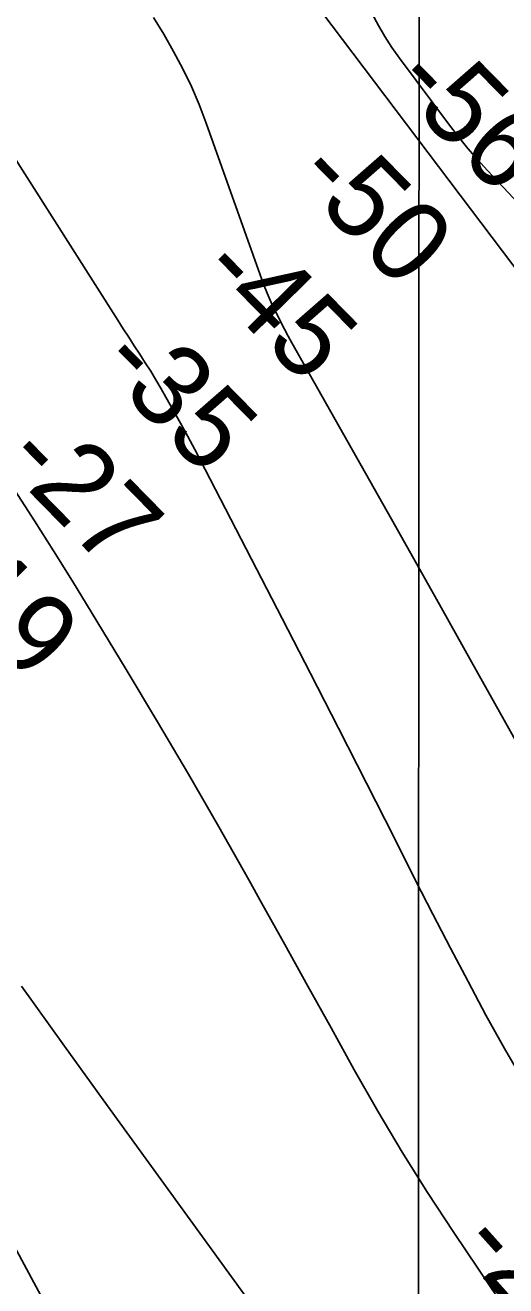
# Model space of a CAD drawing. Extents: x 3245246 to 3283090, y 806824 to 832173.
# Drawn here: x 3270071 to 3270426, y 818378 to 819309 of the extents above; entities that cross this region are included whole.
import ezdxf

# ---------------------------------------------------------------- set-up
doc = ezdxf.new("R2010")
doc.units = 0
for name, color, linetype in [('V-GRID-MAJR', 7, 'Continuous'), ('V-RIVR-RANG', 7, 'Continuous'), ('V-ROAD-CNTR', 7, 'Continuous'), ('V-RRAP-RVMT', 7, 'Continuous'), ('V-TOPO-DPTH', 7, 'Continuous'), ('V-TOPO-MAJR', 7, 'Continuous'), ('V-TOPO-MINR', 7, 'Continuous')]:
    doc.layers.add(name, color=color, linetype=linetype)

msp = doc.modelspace()

# ---------------------------------------------------------------- linework, layer by layer
at = {"layer": 'V-GRID-MAJR'}
msp.add_spline([(3270359.85, 812204.15), (3270361.62, 818263.32), (3270363.38, 824325.57), (3270365.14, 830387.87), (3270365.15, 830390.91)], degree=3, dxfattribs=at)
at = {"layer": 'V-ROAD-CNTR'}
for points in [[(3268554.95, 824466.19), (3268928.09, 824288.38), (3269383.1, 824061.94), (3269668.74, 823890.07), (3270076.6, 823640.14), (3270419.33, 823451), (3270842.02, 823197.94), (3271162.23, 823029.36), (3271548.34, 822792.54), (3271898.38, 822578.38), (3272236.86, 822400.28), (3272509.78, 822239.3), (3272743.9, 822091.31), (3273013.63, 821941.14), (3273341.05, 821721.19), (3273731.8, 821490.06), (3274189.22, 821174.99), (3274593.6, 820901.16), (3274916.65, 820684.25), (3275373.15, 820360.04), (3275676.64, 820160.98), (3275802.37, 820045.11), (3275896.21, 819927.97), (3275965.24, 819818.62), (3276015.07, 819699.55), (3276044.42, 819586.74), (3276100.52, 819412.97), (3276190.86, 819208.33), (3276292.53, 819051.84), (3276415.54, 818926.3), (3276568.23, 818833.94), (3276716.18, 818768.83), (3276924.78, 818729.04), (3277119.88, 818725), (3277260.84, 818758.15)], [(3265843.13, 823432.94), (3265858.98, 823417.12), (3265884.36, 823393.48), (3265921.56, 823385.9), (3265988.57, 823351.07), (3266047.21, 823332.33), (3266110.89, 823317.69), (3266174.63, 823302.49), (3266237.94, 823256.14), (3266318.96, 823213.69), (3266446.25, 823144.04), (3266598.22, 823070.18), (3266698.27, 823024.21), (3266809.76, 822977.55), (3266902.83, 822954.65), (3266981.51, 822929.37), (3267047.02, 822922.93), (3267126.67, 822926.97), (3267196.8, 822934.46), (3267240.76, 822931.16), (3267315.46, 822929.02), (3267389.48, 822902.91), (3267472.52, 822855.33), (3267548.21, 822799.11), (3267673.18, 822703.23), (3267729.53, 822659.19), (3267800.82, 822580.02), (3267841.58, 822514.78), (3267890.36, 822443.64), (3267961.46, 822390.31), (3268026.22, 822347.95), (3268097.47, 822313.66), (3268226.82, 822221.48), (3268328.91, 822136.16), (3268437.97, 822030.19), (3268539.63, 821913.73), (3268611.4, 821855.02), (3268669.68, 821832.99), (3268741.62, 821835.21), (3268780.98, 821862.31), (3268824.18, 821916.6), (3268873.06, 822006.27), (3268932.52, 822098.07), (3268972.12, 822145.49), (3269019.4, 822162.03), (3269055.98, 822158.33), (3269086.75, 822138.72), (3269215.73, 821995.56), (3269467.12, 821682.49), (3269665.02, 821425.34), (3269890.24, 821132.34), (3269935.57, 821060.84), (3269937.76, 820947.01), (3269911.92, 820878.37), (3269882.42, 820803.43), (3269850.37, 820754.68), (3269820.83, 820702.94), (3269847.45, 820661.45), (3269995.31, 820504.9), (3270135.08, 820342.32), (3270215.8, 820249.25), (3270280.88, 820161.54), (3270409.84, 819983.24), (3270585.16, 819734.7), (3270723.07, 819531.19), (3270847.77, 819342.24), (3270941.21, 819194.89), (3271024.16, 819065.03), (3271103.72, 818955.95), (3271217.86, 818809.2), (3271322.11, 818665.04), (3271450.94, 818481.15), (3271547.8, 818329.85), (3271656.16, 818158.96), (3271778.9, 817965.4), (3271939.04, 817707.54), (3272036.56, 817466.51), (3272126.72, 817285.29), (3272211.94, 817051.13), (3272318, 816867.47), (3272429.35, 816683.19), (3272508.65, 816556.22), (3272571.56, 816398.68), (3272670.41, 816197), (3272779.92, 816022.86), (3272872.13, 815803.22), (3272964.65, 815556.57)]]:
    msp.add_spline(points, degree=3, dxfattribs=at)
at = {"layer": 'V-RRAP-RVMT'}
msp.add_line((3270459.93, 819093.98), (3270248.21, 819374.66), dxfattribs=at)
msp.add_line((3270459.93, 819093.98), (3270248.21, 819374.66), dxfattribs=at)
at = {"layer": 'V-TOPO-DPTH'}
for points in [[(3270009.19, 819296.18), (3270139.88, 819090.95), (3270143.91, 819084.65), (3270147.95, 819078.36), (3270152.02, 819072.08), (3270156.1, 819065.82), (3270160.14, 819059.53), (3270164.11, 819053.19), (3270167.97, 819046.79), (3270171.76, 819040.35), (3270175.34, 819034.14), (3270180.81, 819024.52), (3270186.18, 819014.86), (3270191.42, 819005.12), (3270196.57, 818995.33), (3270261.15, 818870.58), (3270282.01, 818830.12), (3270302.78, 818789.62), (3270323.42, 818749.04), (3270343.96, 818708.42), (3270359.66, 818677.27), (3270372.4, 818652.25), (3270385.28, 818627.3), (3270398.36, 818602.46), (3270411.59, 818577.69), (3270425.24, 818553.18), (3270439.33, 818528.91)], [(3270439.33, 818528.91), (3270425.24, 818553.18), (3270411.59, 818577.69), (3270398.36, 818602.46), (3270385.28, 818627.3), (3270372.4, 818652.25), (3270359.66, 818677.27), (3270343.96, 818708.42), (3270323.42, 818749.04), (3270302.78, 818789.62), (3270282.01, 818830.12), (3270261.15, 818870.58), (3270196.57, 818995.33), (3270191.42, 819005.12), (3270186.18, 819014.86), (3270180.81, 819024.52), (3270175.34, 819034.14), (3270171.76, 819040.35), (3270167.97, 819046.79), (3270164.11, 819053.19), (3270160.14, 819059.53), (3270156.1, 819065.82), (3270152.02, 819072.08), (3270147.95, 819078.36), (3270143.91, 819084.65), (3270139.88, 819090.95), (3270009.19, 819296.18)], [(3270423.98, 818363.58), (3270414.19, 818378.05), (3270387.77, 818417.31), (3270368.5, 818446.78), (3270349.75, 818476.57), (3270331.79, 818506.84), (3270314.35, 818537.43), (3270297.29, 818568.25), (3270280.2, 818599.06), (3270263.08, 818629.85), (3270245.94, 818660.63), (3270236.48, 818677.59), (3270214.38, 818716.72), (3270191.99, 818755.68), (3270169.17, 818794.39), (3270146.07, 818832.93), (3270120.14, 818875.64), (3270106.37, 818898.1), (3270092.45, 818920.48), (3270078.34, 818942.73), (3270064.09, 818964.9)], [(3270423.98, 818363.58), (3270414.19, 818378.05), (3270387.77, 818417.31), (3270368.5, 818446.78), (3270349.75, 818476.57), (3270331.79, 818506.84), (3270314.35, 818537.43), (3270297.29, 818568.25), (3270280.2, 818599.06), (3270263.08, 818629.85), (3270245.94, 818660.63), (3270236.48, 818677.59), (3270214.38, 818716.72), (3270191.99, 818755.68), (3270169.17, 818794.39), (3270146.07, 818832.93), (3270120.14, 818875.64), (3270106.37, 818898.1), (3270092.45, 818920.48), (3270078.34, 818942.73), (3270064.09, 818964.9)], [(3270068.76, 818599.08), (3270100.49, 818554.87), (3270132.33, 818510.73), (3270315.3, 818258.09)], [(3270068.76, 818599.08), (3270100.49, 818554.87), (3270132.33, 818510.73), (3270315.3, 818258.09)]]:
    msp.add_lwpolyline(points, dxfattribs=at)
at = {"layer": 'V-TOPO-MAJR'}
msp.add_lwpolyline([(3270166.21, 819314.57), (3270173.74, 819302.09), (3270181.04, 819289.46), (3270187.83, 819276.58), (3270194.17, 819263.5), (3270199.84, 819250.11), (3270205.06, 819236.51), (3270244.82, 819124.52), (3270247.41, 819117.63), (3270250.14, 819110.81), (3270253.11, 819104.08), (3270256.23, 819097.42), (3270257.63, 819094.57), (3270260.22, 819089.41), (3270262.86, 819084.28), (3270265.6, 819079.19), (3270268.39, 819074.13), (3270341.74, 818944.09), (3270373.75, 818887.18), (3270405.67, 818830.22), (3270437.47, 818773.19)], dxfattribs=at)
at = {"layer": 'V-TOPO-MINR'}
for points in [[(3270327.69, 819317.17), (3270332.14, 819308.65), (3270336.9, 819300.32), (3270342.12, 819292.27), (3270347.65, 819284.42), (3270384.6, 819234.92), (3270391.3, 819226.25), (3270398.2, 819217.74), (3270405.37, 819209.47), (3270412.74, 819201.36), (3270558.9, 819045.85)], [(3270009.19, 819296.18), (3270139.88, 819090.95), (3270143.91, 819084.65), (3270147.95, 819078.36), (3270152.02, 819072.08), (3270156.1, 819065.82), (3270160.14, 819059.53), (3270164.11, 819053.19), (3270167.97, 819046.79), (3270171.76, 819040.35), (3270175.34, 819034.14), (3270180.81, 819024.52), (3270186.18, 819014.86), (3270191.42, 819005.12), (3270196.57, 818995.33), (3270261.15, 818870.58), (3270282.01, 818830.12), (3270302.78, 818789.62), (3270323.42, 818749.04), (3270343.96, 818708.42), (3270359.66, 818677.27), (3270372.4, 818652.25), (3270385.28, 818627.3), (3270398.36, 818602.46), (3270411.59, 818577.69), (3270425.24, 818553.18), (3270439.33, 818528.91)], [(3269502.46, 819070.36), (3269561.51, 819006.5), (3269621.09, 818943.16), (3269681.47, 818880.58), (3269742.39, 818818.5), (3269842.36, 818717.93), (3269853.5, 818706.35), (3269864.37, 818694.54), (3269874.85, 818682.37), (3269885.07, 818669.97), (3269931.73, 818611.4), (3269963.87, 818568.74), (3269994.42, 818525.03), (3270022.57, 818479.74), (3270049.13, 818433.4), (3270177.54, 818194.65)], [(3270064.09, 818964.9), (3270078.34, 818942.73), (3270092.45, 818920.48), (3270106.37, 818898.1), (3270120.14, 818875.64), (3270146.07, 818832.93), (3270169.17, 818794.39), (3270191.99, 818755.68), (3270214.38, 818716.72), (3270236.48, 818677.59), (3270245.94, 818660.63), (3270263.08, 818629.85), (3270280.2, 818599.06), (3270297.29, 818568.25), (3270314.35, 818537.43), (3270331.79, 818506.84), (3270349.75, 818476.57), (3270368.5, 818446.78), (3270387.77, 818417.31), (3270414.19, 818378.05), (3270423.98, 818363.58)], [(3270068.76, 818599.08), (3270100.49, 818554.87), (3270132.33, 818510.73), (3270315.3, 818258.09)]]:
    msp.add_lwpolyline(points, dxfattribs=at)

# ---------------------------------------------------------------- texts
at = {"layer": 'V-RIVR-RANG'}
for s, rotation, p in [('-56', 314.42978, (3270340.24, 819264.47)), ('-50', 314.42978, (3270268.16, 819195.15)), ('-45', 314.42978, (3270197.4, 819124.48)), ('-35', 314.42978, (3270123.5, 819057.01)), ('-27', 314.42978, (3270053.24, 818985.83)), ('-19', 314.42978, (3269992.41, 818905.04)), ('-27', 311.81014, (3270388.87, 818406.28))]:
    msp.add_text(s, height=60, rotation=rotation, dxfattribs=at).set_placement(p)

doc.saveas('drawing.dxf')
